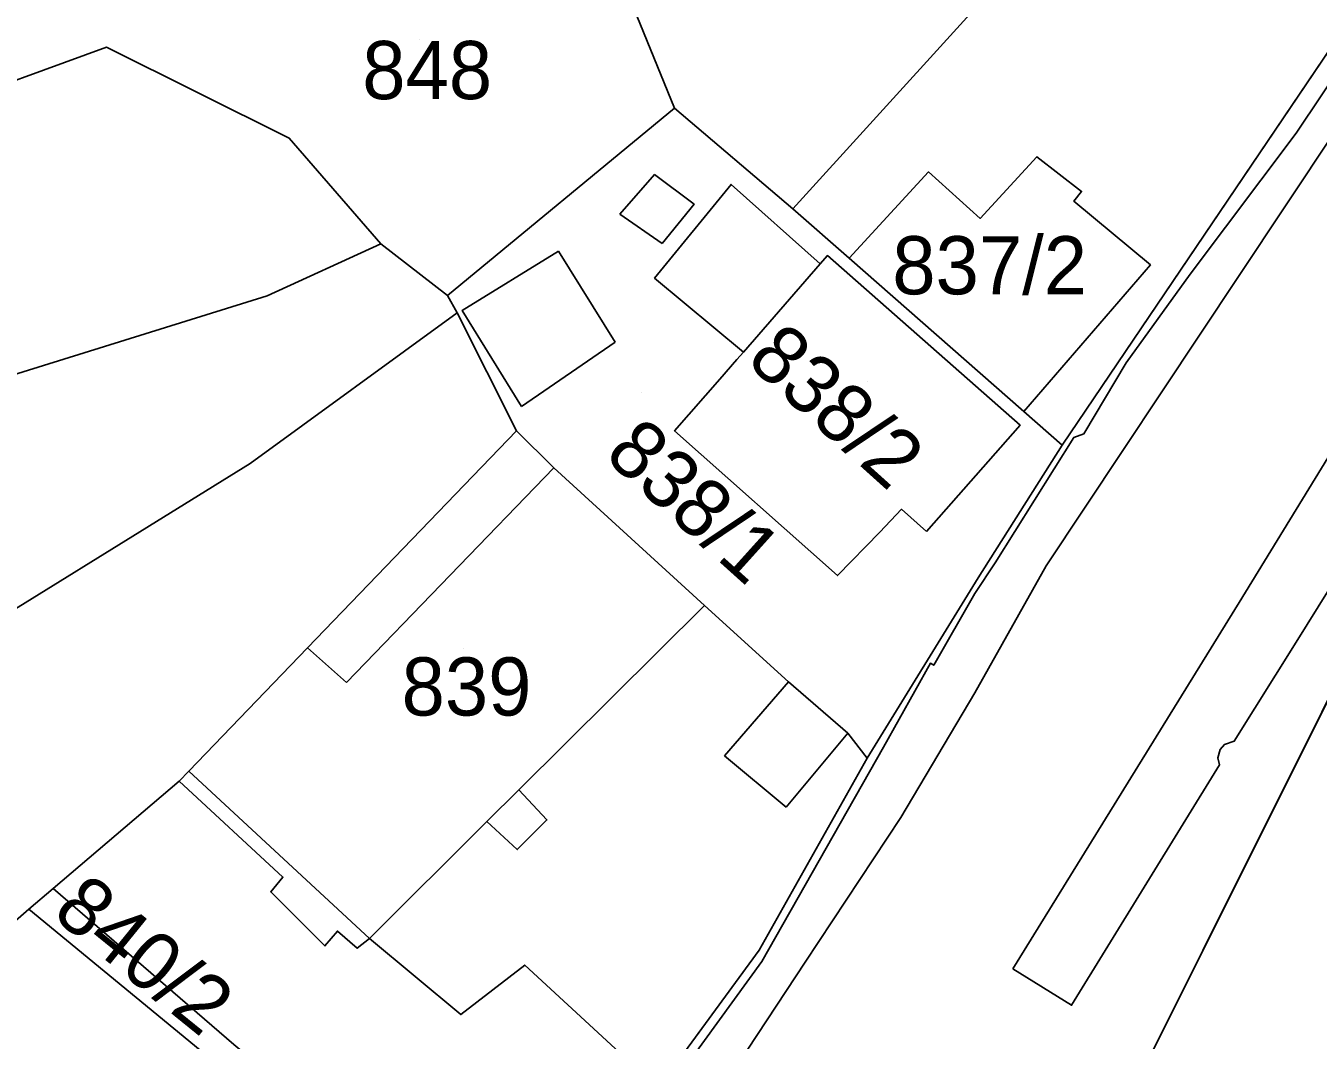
# Model space of a CAD drawing. Extents: x -263943 to -261149, y -1236934 to -1230686.
# Drawn here: x -262548.34 to -262503.94, y -1235260.65 to -1235225.78 of the extents above; entities that cross this region are included whole.
import ezdxf

# ---------------------------------------------------------------- set-up
doc = ezdxf.new("R2010")
doc.units = 0
for name, color, linetype in [('body_kn', 7, 'Continuous'), ('kladpar_druhypozemkov', 7, 'Continuous'), ('kladpar_hranice', 7, 'Continuous'), ('kladpar_parcelnecisla', 7, 'Continuous'), ('kladpar_plochy', 7, 'Continuous'), ('zappar_hrandruhpozemk', 7, 'Continuous')]:
    doc.layers.add(name, color=color, linetype=linetype)

msp = doc.modelspace()

# ---------------------------------------------------------------- linework, layer by layer
at = {"layer": 'body_kn'}
for p, q in [((-262545.57, -1235226.51), (-262545.57, -1235226.51)), ((-262526.06, -1235228.61), (-262526.06, -1235228.61)), ((-262539.29, -1235229.64), (-262539.29, -1235229.64)), ((-262504.69, -1235229.47), (-262504.69, -1235229.47)), ((-262513.6, -1235230.28), (-262513.6, -1235230.28)), ((-262526.74, -1235230.89), (-262526.74, -1235230.89)), ((-262517.33, -1235230.8), (-262517.33, -1235230.8)), ((-262524.11, -1235231.23), (-262524.11, -1235231.23)), ((-262512.07, -1235231.47), (-262512.07, -1235231.47)), ((-262525.38, -1235231.91), (-262525.38, -1235231.91)), ((-262521.99, -1235232.07), (-262521.99, -1235232.07)), ((-262512.33, -1235231.81), (-262512.33, -1235231.81)), ((-262527.93, -1235232.25), (-262527.93, -1235232.25)), ((-262527.93, -1235232.25), (-262527.93, -1235232.25)), ((-262515.55, -1235232.4), (-262515.55, -1235232.4)), ((-262536.15, -1235233.27), (-262536.15, -1235233.27)), ((-262526.48, -1235233.26), (-262526.48, -1235233.26)), ((-262530.04, -1235233.52), (-262530.04, -1235233.52)), ((-262530.04, -1235233.52), (-262530.04, -1235233.52)), ((-262520.8, -1235233.68), (-262520.8, -1235233.68)), ((-262520.05, -1235233.77), (-262520.05, -1235233.77)), ((-262521.05, -1235233.96), (-262521.05, -1235233.96)), ((-262509.7, -1235234), (-262509.7, -1235234)), ((-262509.7, -1235234), (-262509.7, -1235234)), ((-262508.34, -1235234.32), (-262508.34, -1235234.32)), ((-262526.74, -1235234.45), (-262526.74, -1235234.45)), ((-262506.68, -1235234.4), (-262506.68, -1235234.4)), ((-262540.05, -1235235.06), (-262540.05, -1235235.06)), ((-262540.05, -1235235.06), (-262540.05, -1235235.06)), ((-262533.86, -1235235.05), (-262533.86, -1235235.05)), ((-262533.52, -1235235.64), (-262533.52, -1235235.64)), ((-262533.52, -1235235.64), (-262533.52, -1235235.64)), ((-262533.35, -1235235.56), (-262533.35, -1235235.56)), ((-262528.09, -1235236.65), (-262528.09, -1235236.65)), ((-262523.91, -1235237.25), (-262523.91, -1235237.25)), ((-262523.69, -1235237), (-262523.69, -1235237)), ((-262523.69, -1235237), (-262523.69, -1235237)), ((-262510.54, -1235237.36), (-262510.54, -1235237.36)), ((-262524.5, -1235237.93), (-262524.5, -1235237.93)), ((-262531.31, -1235238.86), (-262531.31, -1235238.86)), ((-262514.05, -1235239.04), (-262514.05, -1235239.04)), ((-262514.05, -1235239.04), (-262514.05, -1235239.04)), ((-262514.18, -1235239.51), (-262514.18, -1235239.51)), ((-262531.48, -1235239.7), (-262531.48, -1235239.7)), ((-262531.48, -1235239.7), (-262531.48, -1235239.7)), ((-262526.05, -1235239.7), (-262526.05, -1235239.7)), ((-262512.33, -1235239.93), (-262512.33, -1235239.93)), ((-262511.99, -1235239.81), (-262511.99, -1235239.81)), ((-262512.74, -1235240.19), (-262512.74, -1235240.19)), ((-262540.63, -1235240.82), (-262540.63, -1235240.82)), ((-262530.2, -1235240.97), (-262530.2, -1235240.97)), ((-262518.25, -1235242.4), (-262518.25, -1235242.4)), ((-262519, -1235243.18), (-262519, -1235243.18)), ((-262517.4, -1235243.16), (-262517.4, -1235243.16)), ((-262517.4, -1235243.16), (-262517.4, -1235243.16)), ((-262515.04, -1235244.24), (-262515.04, -1235244.24)), ((-262513.28, -1235244.34), (-262513.28, -1235244.34)), ((-262520.45, -1235244.68), (-262520.45, -1235244.68)), ((-262515.62, -1235244.76), (-262515.62, -1235244.76)), ((-262515.74, -1235245.29), (-262515.74, -1235245.29)), ((-262525.03, -1235245.71), (-262525.03, -1235245.71)), ((-262506.65, -1235245.6), (-262506.65, -1235245.6)), ((-262538.67, -1235247.16), (-262538.67, -1235247.16)), ((-262538.67, -1235247.16), (-262538.67, -1235247.16)), ((-262504.69, -1235246.97), (-262504.69, -1235246.97)), ((-262517.26, -1235247.69), (-262517.26, -1235247.69)), ((-262517.15, -1235247.76), (-262517.15, -1235247.76)), ((-262537.32, -1235248.35), (-262537.32, -1235248.35)), ((-262522.14, -1235248.33), (-262522.14, -1235248.33)), ((-262522.14, -1235248.33), (-262522.14, -1235248.33)), ((-262515.74, -1235248.71), (-262515.74, -1235248.71)), ((-262520.1, -1235250.1), (-262520.1, -1235250.1)), ((-262518.87, -1235250.58), (-262518.87, -1235250.58)), ((-262507.31, -1235250.66), (-262507.31, -1235250.66)), ((-262507.16, -1235250.48), (-262507.16, -1235250.48)), ((-262506.82, -1235250.37), (-262506.82, -1235250.37)), ((-262524.34, -1235250.87), (-262524.34, -1235250.87)), ((-262519.43, -1235250.95), (-262519.43, -1235250.95)), ((-262507.39, -1235250.94), (-262507.39, -1235250.94)), ((-262507.33, -1235251.18), (-262507.33, -1235251.18)), ((-262542.74, -1235251.4), (-262542.74, -1235251.4)), ((-262542.74, -1235251.4), (-262542.74, -1235251.4)), ((-262543.08, -1235251.74), (-262543.08, -1235251.74)), ((-262531.4, -1235252.04), (-262531.4, -1235252.04)), ((-262522.22, -1235252.64), (-262522.22, -1235252.64)), ((-262532.5, -1235253.13), (-262532.5, -1235253.13)), ((-262530.44, -1235253.08), (-262530.44, -1235253.08)), ((-262518.28, -1235252.99), (-262518.28, -1235252.99)), ((-262531.46, -1235254.1), (-262531.46, -1235254.1)), ((-262539.51, -1235255.04), (-262539.51, -1235255.04)), ((-262547.4, -1235255.43), (-262547.4, -1235255.43)), ((-262539.93, -1235255.55), (-262539.93, -1235255.55)), ((-262548.24, -1235256.15), (-262548.24, -1235256.15)), ((-262537.64, -1235256.9), (-262537.64, -1235256.9)), ((-262537.64, -1235256.9), (-262537.64, -1235256.9)), ((-262538.07, -1235257.41), (-262538.07, -1235257.41)), ((-262536.54, -1235257.15), (-262536.54, -1235257.15)), ((-262536.54, -1235257.15), (-262536.54, -1235257.15)), ((-262536.96, -1235257.49), (-262536.96, -1235257.49)), ((-262523.15, -1235257.56), (-262523.15, -1235257.56)), ((-262531.2, -1235258.07), (-262531.2, -1235258.07)), ((-262523.05, -1235257.95), (-262523.05, -1235257.95)), ((-262521.57, -1235257.97), (-262521.57, -1235257.97)), ((-262514.43, -1235258.2), (-262514.43, -1235258.2)), ((-262514.43, -1235258.2), (-262514.43, -1235258.2)), ((-262512.41, -1235259.45), (-262512.41, -1235259.45)), ((-262533.4, -1235259.77), (-262533.4, -1235259.77))]:
    msp.add_line(p, q, dxfattribs=at)
at = {"layer": 'kladpar_druhypozemkov'}
for p, q in [((-262534.82, -1235226.25), (-262534.82, -1235226.25)), ((-262514.37, -1235233.3), (-262514.37, -1235233.3)), ((-262519.42, -1235237.99), (-262519.42, -1235237.99)), ((-262527.2, -1235238.39), (-262527.2, -1235238.39)), ((-262533.3, -1235247.19), (-262533.3, -1235247.19))]:
    msp.add_line(p, q, dxfattribs=at)
at = {"layer": 'kladpar_hranice'}
msp.add_line((-262520.05, -1235233.77), (-262514.05, -1235239.04), dxfattribs=at)
for points in [[(-262529.12, -1235221.07), (-262510.91, -1235211.23), (-262504.97, -1235213.34), (-262521.99, -1235232.07), (-262526.06, -1235228.61), (-262529.12, -1235221.07)], [(-262514.05, -1235239.04), (-262509.7, -1235234), (-262512.33, -1235231.81), (-262512.07, -1235231.47), (-262513.6, -1235230.28), (-262515.55, -1235232.4), (-262517.33, -1235230.8), (-262520.05, -1235233.77), (-262521.99, -1235232.07), (-262504.97, -1235213.34), (-262497.62, -1235217.82), (-262512.74, -1235240.19), (-262514.05, -1235239.04)], [(-262554.72, -1235291.46), (-262548.96, -1235286.04), (-262543.72, -1235280.97), (-262541.76, -1235279.08), (-262539.23, -1235276.39), (-262532.12, -1235268.83), (-262531.86, -1235268.57), (-262526.62, -1235262.3), (-262523.15, -1235257.56), (-262519.43, -1235250.95), (-262515.62, -1235244.76), (-262512.74, -1235240.19), (-262497.62, -1235217.82)], [(-262566.34, -1235227.22), (-262546.5, -1235222.03), (-262541.67, -1235222.61), (-262532.58, -1235221.49), (-262529.12, -1235221.07), (-262526.06, -1235228.61), (-262533.86, -1235235.05), (-262536.15, -1235233.27), (-262539.29, -1235229.64), (-262545.57, -1235226.51), (-262563.28, -1235232.97), (-262566.34, -1235227.22)], [(-262540.05, -1235235.06), (-262562.42, -1235242.03), (-262566.57, -1235243.14), (-262571.35, -1235244.4), (-262574.31, -1235235.13), (-262575.73, -1235230.69), (-262575.91, -1235230.11), (-262566.34, -1235226.96), (-262566.34, -1235227.22), (-262563.28, -1235232.97), (-262545.57, -1235226.51), (-262539.29, -1235229.64), (-262536.15, -1235233.27), (-262540.05, -1235235.06)], [(-262514.05, -1235239.04), (-262512.74, -1235240.19), (-262515.62, -1235244.76), (-262519.43, -1235250.95), (-262520.1, -1235250.1), (-262522.14, -1235248.33), (-262525.03, -1235245.71), (-262530.2, -1235240.97), (-262531.48, -1235239.7), (-262533.52, -1235235.64), (-262533.86, -1235235.05), (-262526.06, -1235228.61), (-262521.99, -1235232.07), (-262520.05, -1235233.77)], [(-262509.7, -1235234), (-262514.05, -1235239.04), (-262520.05, -1235233.77), (-262517.33, -1235230.8), (-262515.55, -1235232.4), (-262513.6, -1235230.28), (-262512.07, -1235231.47), (-262512.33, -1235231.81), (-262509.7, -1235234)], [(-262517.4, -1235243.16), (-262518.25, -1235242.4), (-262519, -1235243.18), (-262520.45, -1235244.68), (-262526.05, -1235239.7), (-262524.5, -1235237.93), (-262523.91, -1235237.25), (-262523.69, -1235237), (-262526.74, -1235234.45), (-262524.11, -1235231.23), (-262521.05, -1235233.96), (-262520.8, -1235233.68), (-262514.18, -1235239.51), (-262517.4, -1235243.16)], [(-262517.4, -1235243.16), (-262514.18, -1235239.51), (-262520.8, -1235233.68), (-262521.05, -1235233.96), (-262524.11, -1235231.23), (-262526.74, -1235234.45), (-262523.69, -1235237), (-262523.91, -1235237.25), (-262524.5, -1235237.93), (-262526.05, -1235239.7), (-262520.45, -1235244.68), (-262519, -1235243.18), (-262518.25, -1235242.4), (-262517.4, -1235243.16)], [(-262533.52, -1235235.64), (-262540.63, -1235240.82), (-262552.41, -1235248.11), (-262560.54, -1235254.39), (-262565.79, -1235257.02), (-262566.34, -1235257.29), (-262566.4, -1235257.05), (-262567.15, -1235254.14), (-262563.93, -1235253.12), (-262565.46, -1235247.79), (-262564.19, -1235247.54), (-262562.74, -1235252.19), (-262559.95, -1235251.26), (-262562.42, -1235242.03), (-262540.05, -1235235.06), (-262536.15, -1235233.27), (-262533.86, -1235235.05), (-262533.52, -1235235.64)], [(-262531.48, -1235239.7), (-262538.67, -1235247.16), (-262542.74, -1235251.4), (-262543.08, -1235251.74), (-262547.4, -1235255.43), (-262548.24, -1235256.15), (-262558.15, -1235264.8), (-262559.76, -1235266.16), (-262561.2, -1235267.43), (-262562.65, -1235263.03), (-262562.99, -1235262.44), (-262565.6, -1235257.39), (-262565.79, -1235257.02), (-262560.54, -1235254.39), (-262552.41, -1235248.11), (-262540.63, -1235240.82), (-262533.52, -1235235.64), (-262531.48, -1235239.7)], [(-262522.14, -1235248.33), (-262520.1, -1235250.1), (-262519.43, -1235250.95), (-262523.15, -1235257.56), (-262526.62, -1235262.3), (-262531.2, -1235258.07), (-262533.4, -1235259.77), (-262536.54, -1235257.15), (-262536.96, -1235257.49), (-262537.64, -1235256.9), (-262538.07, -1235257.41), (-262539.93, -1235255.55), (-262539.51, -1235255.04), (-262543.08, -1235251.74), (-262542.74, -1235251.4), (-262538.67, -1235247.16), (-262531.48, -1235239.7), (-262530.2, -1235240.97), (-262525.03, -1235245.71), (-262522.14, -1235248.33)], [(-262525.3, -1235291.25), (-262520.14, -1235282.1), (-262499.73, -1235241.2), (-262487.8, -1235251.86), (-262477.95, -1235261.29), (-262467.72, -1235270.53), (-262450.39, -1235286.57), (-262448.04, -1235288.74), (-262445.91, -1235290.71), (-262443.78, -1235292.68)], [(-262499.73, -1235241.2), (-262520.14, -1235282.1), (-262525.3, -1235291.25)], [(-262537.64, -1235256.9), (-262536.96, -1235257.49), (-262536.54, -1235257.15), (-262533.4, -1235259.77), (-262531.2, -1235258.07), (-262526.62, -1235262.3), (-262531.86, -1235268.57), (-262541.2, -1235260.8), (-262547.4, -1235255.43), (-262543.08, -1235251.74), (-262539.51, -1235255.04), (-262539.93, -1235255.55), (-262538.07, -1235257.41), (-262537.64, -1235256.9)], [(-262541.96, -1235261.31), (-262548.24, -1235256.15), (-262547.4, -1235255.43), (-262541.2, -1235260.8), (-262531.86, -1235268.57), (-262532.12, -1235268.83), (-262541.96, -1235261.31)], [(-262551.19, -1235270.89), (-262558.15, -1235264.8), (-262548.24, -1235256.15), (-262541.96, -1235261.31), (-262550.77, -1235270.45), (-262551.19, -1235270.89)]]:
    msp.add_lwpolyline(points, dxfattribs=at)
at = {"layer": 'kladpar_plochy'}
for p, q in [((-262512.74, -1235240.19), (-262497.62, -1235217.82)), ((-262533.86, -1235235.05), (-262526.06, -1235228.61)), ((-262526.06, -1235228.61), (-262521.99, -1235232.07)), ((-262524.11, -1235231.23), (-262526.74, -1235234.45)), ((-262521.05, -1235233.96), (-262524.11, -1235231.23)), ((-262521.99, -1235232.07), (-262520.05, -1235233.77)), ((-262520.8, -1235233.68), (-262521.05, -1235233.96)), ((-262514.18, -1235239.51), (-262520.8, -1235233.68)), ((-262520.05, -1235233.77), (-262514.05, -1235239.04)), ((-262526.74, -1235234.45), (-262523.69, -1235237)), ((-262533.52, -1235235.64), (-262533.86, -1235235.05)), ((-262531.48, -1235239.7), (-262533.52, -1235235.64)), ((-262523.91, -1235237.25), (-262524.5, -1235237.93)), ((-262523.69, -1235237), (-262523.91, -1235237.25)), ((-262524.5, -1235237.93), (-262526.05, -1235239.7)), ((-262514.05, -1235239.04), (-262512.74, -1235240.19)), ((-262517.4, -1235243.16), (-262514.18, -1235239.51)), ((-262530.2, -1235240.97), (-262531.48, -1235239.7)), ((-262526.05, -1235239.7), (-262520.45, -1235244.68)), ((-262512.74, -1235240.19), (-262515.62, -1235244.76)), ((-262515.62, -1235244.76), (-262512.74, -1235240.19)), ((-262525.03, -1235245.71), (-262530.2, -1235240.97)), ((-262520.14, -1235282.1), (-262499.73, -1235241.2)), ((-262499.73, -1235241.2), (-262520.14, -1235282.1)), ((-262519, -1235243.18), (-262518.25, -1235242.4)), ((-262518.25, -1235242.4), (-262517.4, -1235243.16)), ((-262520.45, -1235244.68), (-262519, -1235243.18)), ((-262515.62, -1235244.76), (-262519.43, -1235250.95)), ((-262519.43, -1235250.95), (-262515.62, -1235244.76)), ((-262522.14, -1235248.33), (-262525.03, -1235245.71)), ((-262520.1, -1235250.1), (-262522.14, -1235248.33)), ((-262519.43, -1235250.95), (-262520.1, -1235250.1)), ((-262523.15, -1235257.56), (-262519.43, -1235250.95)), ((-262526.62, -1235262.3), (-262523.15, -1235257.56))]:
    msp.add_line(p, q, dxfattribs=at)
for points in [[(-262529.12, -1235221.07), (-262510.91, -1235211.23), (-262504.97, -1235213.34), (-262521.99, -1235232.07), (-262526.06, -1235228.61)], [(-262514.05, -1235239.04), (-262509.7, -1235234), (-262512.33, -1235231.81), (-262512.07, -1235231.47), (-262513.6, -1235230.28), (-262515.55, -1235232.4), (-262517.33, -1235230.8), (-262520.05, -1235233.77), (-262521.99, -1235232.07), (-262504.97, -1235213.34), (-262497.62, -1235217.82), (-262512.74, -1235240.19)], [(-262566.34, -1235227.22), (-262546.5, -1235222.03), (-262541.67, -1235222.61), (-262532.58, -1235221.49), (-262529.12, -1235221.07), (-262526.06, -1235228.61), (-262533.86, -1235235.05), (-262536.15, -1235233.27), (-262539.29, -1235229.64), (-262545.57, -1235226.51), (-262563.28, -1235232.97)], [(-262540.05, -1235235.06), (-262562.42, -1235242.03), (-262566.57, -1235243.14), (-262571.35, -1235244.4), (-262574.31, -1235235.13), (-262575.73, -1235230.69), (-262575.91, -1235230.11), (-262566.34, -1235226.96), (-262566.34, -1235227.22), (-262563.28, -1235232.97), (-262545.57, -1235226.51), (-262539.29, -1235229.64), (-262536.15, -1235233.27)], [(-262509.7, -1235234), (-262514.05, -1235239.04), (-262520.05, -1235233.77), (-262517.33, -1235230.8), (-262515.55, -1235232.4), (-262513.6, -1235230.28), (-262512.07, -1235231.47), (-262512.33, -1235231.81)], [(-262517.4, -1235243.16), (-262518.25, -1235242.4), (-262519, -1235243.18), (-262520.45, -1235244.68), (-262526.05, -1235239.7), (-262524.5, -1235237.93), (-262523.91, -1235237.25), (-262523.69, -1235237), (-262526.74, -1235234.45), (-262524.11, -1235231.23), (-262521.05, -1235233.96), (-262520.8, -1235233.68), (-262514.18, -1235239.51)], [(-262533.52, -1235235.64), (-262540.63, -1235240.82), (-262552.41, -1235248.11), (-262560.54, -1235254.39), (-262565.79, -1235257.02), (-262566.34, -1235257.29), (-262566.4, -1235257.05), (-262567.15, -1235254.14), (-262563.93, -1235253.12), (-262565.46, -1235247.79), (-262564.19, -1235247.54), (-262562.74, -1235252.19), (-262559.95, -1235251.26), (-262562.42, -1235242.03), (-262540.05, -1235235.06), (-262536.15, -1235233.27), (-262533.86, -1235235.05)], [(-262531.48, -1235239.7), (-262538.67, -1235247.16), (-262542.74, -1235251.4), (-262543.08, -1235251.74), (-262547.4, -1235255.43), (-262548.24, -1235256.15), (-262558.15, -1235264.8), (-262559.76, -1235266.16), (-262561.2, -1235267.43), (-262562.65, -1235263.03), (-262562.99, -1235262.44), (-262565.6, -1235257.39), (-262565.79, -1235257.02), (-262560.54, -1235254.39), (-262552.41, -1235248.11), (-262540.63, -1235240.82), (-262533.52, -1235235.64)], [(-262522.14, -1235248.33), (-262520.1, -1235250.1), (-262519.43, -1235250.95), (-262523.15, -1235257.56), (-262526.62, -1235262.3), (-262531.2, -1235258.07), (-262533.4, -1235259.77), (-262536.54, -1235257.15), (-262536.96, -1235257.49), (-262537.64, -1235256.9), (-262538.07, -1235257.41), (-262539.93, -1235255.55), (-262539.51, -1235255.04), (-262543.08, -1235251.74), (-262542.74, -1235251.4), (-262538.67, -1235247.16), (-262531.48, -1235239.7), (-262530.2, -1235240.97), (-262525.03, -1235245.71)], [(-262537.64, -1235256.9), (-262536.96, -1235257.49), (-262536.54, -1235257.15), (-262533.4, -1235259.77), (-262531.2, -1235258.07), (-262526.62, -1235262.3), (-262531.86, -1235268.57), (-262541.2, -1235260.8), (-262547.4, -1235255.43), (-262543.08, -1235251.74), (-262539.51, -1235255.04), (-262539.93, -1235255.55), (-262538.07, -1235257.41)], [(-262541.96, -1235261.31), (-262548.24, -1235256.15), (-262547.4, -1235255.43), (-262541.2, -1235260.8), (-262531.86, -1235268.57), (-262532.12, -1235268.83)], [(-262551.19, -1235270.89), (-262558.15, -1235264.8), (-262548.24, -1235256.15), (-262541.96, -1235261.31), (-262550.77, -1235270.45)]]:
    msp.add_lwpolyline(points, close=True, dxfattribs=at)
at = {"layer": 'zappar_hrandruhpozemk'}
for p, q in [((-262504.69, -1235229.47), (-262501.72, -1235225.01)), ((-262526.48, -1235233.26), (-262527.93, -1235232.25)), ((-262530.04, -1235233.52), (-262528.09, -1235236.65)), ((-262523.69, -1235237), (-262521.05, -1235233.96)), ((-262506.68, -1235234.4), (-262513.28, -1235244.34)), ((-262528.09, -1235236.65), (-262531.31, -1235238.86)), ((-262537.32, -1235248.35), (-262530.2, -1235240.97)), ((-262514.43, -1235258.2), (-262506.65, -1235245.6)), ((-262538.67, -1235247.16), (-262537.32, -1235248.35)), ((-262522.14, -1235248.33), (-262524.34, -1235250.87)), ((-262522.22, -1235252.64), (-262520.1, -1235250.1)), ((-262524.34, -1235250.87), (-262522.22, -1235252.64)), ((-262542.74, -1235251.4), (-262536.54, -1235257.15)), ((-262536.54, -1235257.15), (-262532.5, -1235253.13))]:
    msp.add_line(p, q, dxfattribs=at)
for points in [[(-262471.12, -1235190.83), (-262471.06, -1235190.98), (-262471.94, -1235191.46), (-262473.57, -1235192.59), (-262475.63, -1235194.08), (-262476.34, -1235194.74), (-262480.47, -1235199.94), (-262486.84, -1235208.12), (-262496.83, -1235220.97), (-262500.5, -1235225.69), (-262503.38, -1235229.44), (-262506.68, -1235234.4)], [(-262539.23, -1235276.39), (-262536.79, -1235273.99), (-262531.65, -1235268.78), (-262525.98, -1235262.13), (-262526.06, -1235262.08), (-262523.05, -1235257.95), (-262518.87, -1235250.58), (-262517.26, -1235247.69), (-262517.15, -1235247.76), (-262515.74, -1235245.29), (-262515.04, -1235244.24), (-262512.33, -1235239.93), (-262511.99, -1235239.81), (-262510.54, -1235237.36), (-262508.34, -1235234.32), (-262504.69, -1235229.47)], [(-262527.93, -1235232.25), (-262526.74, -1235230.89), (-262525.38, -1235231.91), (-262526.48, -1235233.26)], [(-262531.31, -1235238.86), (-262533.35, -1235235.56), (-262530.04, -1235233.52)], [(-262506.65, -1235245.6), (-262503.17, -1235239.92), (-262501.99, -1235242.62), (-262504.69, -1235246.97), (-262506.82, -1235250.37), (-262507.16, -1235250.48), (-262507.31, -1235250.66), (-262507.39, -1235250.94), (-262507.33, -1235251.18), (-262512.41, -1235259.45), (-262514.43, -1235258.2)], [(-262513.28, -1235244.34), (-262515.74, -1235248.71), (-262518.28, -1235252.99), (-262521.57, -1235257.97), (-262524.86, -1235262.97), (-262533.15, -1235272.9), (-262535.11, -1235275.18), (-262542.01, -1235282.11)], [(-262532.5, -1235253.13), (-262531.4, -1235252.04), (-262525.03, -1235245.71)], [(-262532.5, -1235253.13), (-262531.46, -1235254.1), (-262530.44, -1235253.08), (-262531.4, -1235252.04)]]:
    msp.add_lwpolyline(points, dxfattribs=at)

# ---------------------------------------------------------------- texts
at = {"layer": 'kladpar_parcelnecisla'}
for s, p in [('848', (-262536.784, -1235228.3)), ('837/2', (-262518.572, -1235235.01)), ('839', (-262535.433, -1235249.49))]:
    msp.add_text(s, height=2, dxfattribs=at).set_placement(p)
for s, rotation, p in [('838/2', 318, (-262523.638, -1235237.342)), ('838/1', 318, (-262528.519, -1235240.604)), ('840/2', 321, (-262547.494, -1235256.371))]:
    msp.add_text(s, height=2, rotation=rotation, dxfattribs=at).set_placement(p)

doc.saveas('drawing.dxf')
